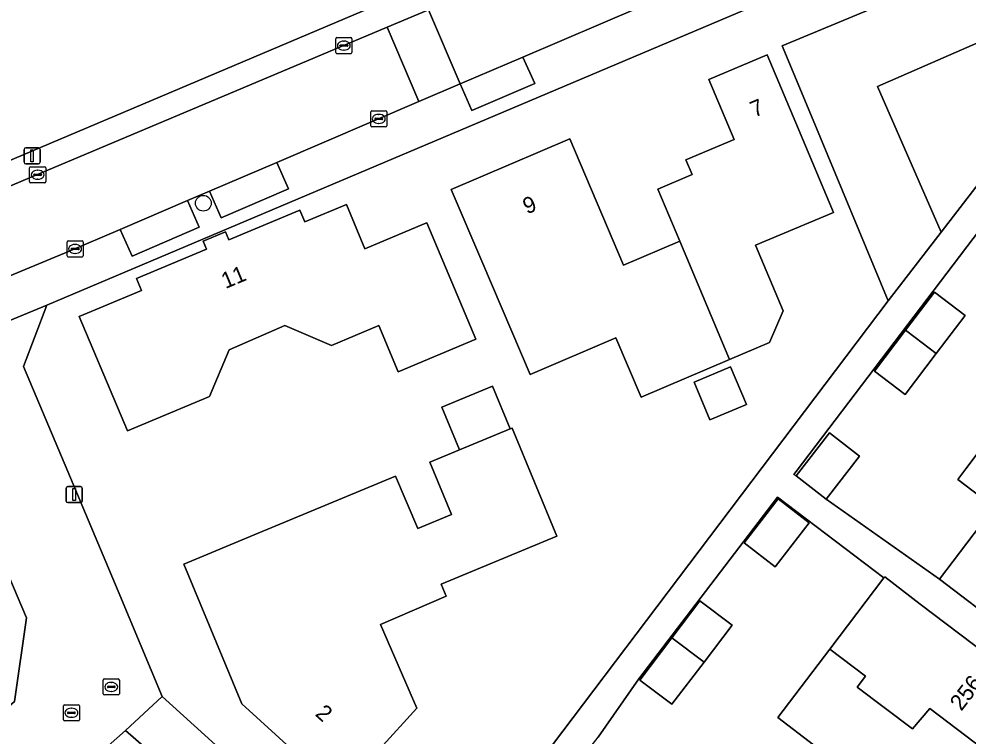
# Model space of a CAD drawing. Extents: x 158472 to 159562, y 388525 to 389606.
# Drawn here: x 158644.1 to 158703, y 388947.9 to 388992.3 of the extents above; entities that cross this region are included whole.
import ezdxf

# ---------------------------------------------------------------- set-up
doc = ezdxf.new("R2010")
doc.units = 0
for name, color, linetype in [('IMGEO_Boom', 7, 'Continuous'), ('IMGEO_Erf', 7, 'Continuous'), ('IMGEO_Kolk', 7, 'Continuous'), ('IMGEO_Lichtmast', 7, 'Continuous'), ('IMGEO_Muur', 7, 'Continuous'), ('IMGEO_Pand', 7, 'Continuous'), ('IMGEO_Pand_nummerreeks', 7, 'Continuous'), ('IMGEO_Parkeervlak_open', 7, 'Continuous'), ('IMGEO_Rijbaan_lokaal_open', 7, 'Continuous'), ('IMGEO_Rioolput', 7, 'Continuous'), ('IMGEO_Voetpad_open', 7, 'Continuous')]:
    doc.layers.add(name, color=color, linetype=linetype)

msp = doc.modelspace()

# ---------------------------------------------------------------- linework, layer by layer
at = {"layer": 'IMGEO_Boom'}
msp.add_circle((158655.518, 388980.901), 0.489, dxfattribs=at)
at = {"layer": 'IMGEO_Erf'}
for points in [[(158615.196, 388971.572), (158676.848, 388997.698), (158681.87, 389000), (158701.755, 389009.057), (158702.875, 389012.992), (158695.038, 389031.866)], [(158631.972, 388946.242), (158635.311, 388942.532), (158643.817, 388950.009), (158644.553, 388955.191), (158638.495, 388969.468), (158636.325, 388970.661), (158633.535, 388969.353), (158634.702, 388966.578), (158636.899, 388967.502), (158642.704, 388953.698), (158640.483, 388952.764), (158640.89, 388951.797), (158637.438, 388950.345), (158637.031, 388951.312), (158630.51, 388948.57), (158623.539, 388965.148), (158608.557, 388958.887), (158601.535, 388966.825), (158598.936, 388969.698), (158591.991, 388977.375), (158574.672, 388996.519), (158571.833, 389000)], [(158704.348, 389000), (158690.257, 388993.388), (158645.827, 388974.583), (158644.373, 388970.786), (158647.114, 388964.264), (158650.233, 388956.842), (158652.977, 388950.312), (158661.333, 388942.738)], [(158670.641, 388938.679), (158697.972, 388974.859), (158693.313, 388986.054), (158691.392, 388990.67), (158699.313, 388993.966), (158699.183, 388994.278), (158707.994, 388997.945)], [(158703.628, 388979.242), (158692.27, 388964.276), (158692.13, 388964.091), (158692.258, 388963.992), (158694.323, 388966.663), (158696.191, 388965.218), (158694.125, 388962.548), (158701.141, 388957.587), (158704.538, 388962.065), (158702.279, 388963.779), (158702.783, 388964.442), (158705.561, 388968.105)], [(158663.919, 388944.397), (158657.904, 388949.857), (158654.309, 388958.532), (158658.929, 388960.447), (158667.431, 388963.97), (158668.806, 388960.726), (158670.912, 388961.598), (158669.563, 388964.853), (158671.398, 388965.614), (158670.3, 388968.264), (158673.448, 388969.569), (158674.547, 388966.919), (158674.656, 388966.964), (158677.436, 388960.255), (158670.265, 388957.284), (158670.581, 388956.54), (158666.506, 388954.788), (158668.747, 388949.605), (158664.165, 388944.557)], [(158693.339, 388947.332), (158691.133, 388949.007), (158694.362, 388953.259), (158697.71, 388957.667), (158691.114, 388962.677), (158682.506, 388951.424), (158679.984, 388947.802)], [(158658.589, 388941.335), (158650.686, 388948.203), (158630.856, 388930.685)]]:
    msp.add_lwpolyline(points, dxfattribs=at)
for points in [[(158708.118, 388988.02), (158703.989, 388991.059), (158697.306, 388988.133), (158701.259, 388979.105)], [(158692.401, 388985.487), (158694.575, 388980.329), (158689.747, 388978.294), (158691.462, 388974.225), (158690.612, 388972.258), (158688.139, 388971.204), (158682.665, 388968.87), (158681.095, 388972.554), (158675.772, 388970.286), (158672.841, 388977.162), (158670.881, 388981.761), (158678.231, 388984.894), (158681.566, 388977.07), (158685.046, 388978.553), (158683.692, 388981.782), (158685.815, 388982.677), (158685.427, 388983.598), (158688.425, 388984.862), (158686.859, 388988.576), (158690.459, 388990.094)], [(158665.538, 388978.08), (158669.218, 388979.623), (158669.384, 388979.693), (158672.411, 388972.476), (158667.594, 388970.456), (158666.395, 388973.314), (158663.475, 388972.09), (158660.574, 388973.32), (158657.121, 388971.823), (158655.899, 388968.921), (158650.81, 388966.787), (158647.833, 388973.884), (158651.685, 388975.5), (158651.373, 388976.243), (158655.711, 388978.063), (158655.505, 388978.555), (158656.893, 388979.137), (158657.106, 388978.629), (158661.504, 388980.474), (158661.808, 388979.749), (158664.385, 388980.83)], [(158700.951, 388971.589), (158699.019, 388969.041), (158697.115, 388970.486), (158699.049, 388973.033), (158700.836, 388975.386), (158702.738, 388973.942)], [(158689.181, 388968.423), (158686.921, 388967.471), (158685.938, 388969.808), (158688.198, 388970.76)], [(158691.141, 388962.571), (158693.069, 388961.09), (158690.968, 388958.355), (158689.04, 388959.836)], [(158684.562, 388953.965), (158686.294, 388956.257), (158688.294, 388954.746), (158686.562, 388952.453), (158684.556, 388949.836), (158682.574, 388951.334)]]:
    msp.add_lwpolyline(points, close=True, dxfattribs=at)
at = {"layer": 'IMGEO_Kolk'}
for p, q in [((158663.73, 388990.249), (158663.73, 388991.101)), ((158663.805, 388991.175), (158664.657, 388991.175)), ((158663.989, 388990.669), (158663.989, 388990.681)), ((158664.032, 388990.718), (158664.43, 388990.718)), ((158664.218, 388990.955), (158664.243, 388990.955)), ((158664.473, 388990.681), (158664.473, 388990.669)), ((158664.731, 388991.101), (158664.731, 388990.249)), ((158664.657, 388990.175), (158663.805, 388990.175)), ((158664.427, 388990.632), (158664.029, 388990.632)), ((158664.241, 388990.395), (158664.216, 388990.395)), ((158665.895, 388985.708), (158665.895, 388986.56)), ((158665.97, 388986.634), (158666.822, 388986.634)), ((158666.896, 388986.56), (158666.896, 388985.708)), ((158666.154, 388986.128), (158666.154, 388986.14)), ((158666.592, 388986.091), (158666.194, 388986.091)), ((158666.197, 388986.177), (158666.595, 388986.177)), ((158666.383, 388986.414), (158666.408, 388986.414)), ((158666.638, 388986.14), (158666.638, 388986.128)), ((158666.822, 388985.634), (158665.97, 388985.634)), ((158666.406, 388985.854), (158666.381, 388985.854)), ((158644.753, 388982.243), (158644.753, 388983.095)), ((158644.828, 388983.169), (158645.68, 388983.169)), ((158645.754, 388983.095), (158645.754, 388982.243)), ((158645.012, 388982.663), (158645.012, 388982.675)), ((158645.45, 388982.626), (158645.052, 388982.626)), ((158645.055, 388982.712), (158645.453, 388982.712)), ((158645.241, 388982.949), (158645.266, 388982.949)), ((158645.496, 388982.675), (158645.496, 388982.663)), ((158645.68, 388982.169), (158644.828, 388982.169)), ((158645.264, 388982.389), (158645.239, 388982.389)), ((158647.073, 388977.642), (158647.073, 388978.494)), ((158647.148, 388978.568), (158648, 388978.568)), ((158647.561, 388978.348), (158647.586, 388978.348)), ((158648.074, 388978.494), (158648.074, 388977.642)), ((158647.332, 388978.062), (158647.332, 388978.074)), ((158647.77, 388978.025), (158647.372, 388978.025)), ((158647.375, 388978.111), (158647.773, 388978.111)), ((158647.584, 388977.788), (158647.559, 388977.788)), ((158647.816, 388978.074), (158647.816, 388978.062)), ((158648, 388977.568), (158647.148, 388977.568)), ((158646.843, 388948.882), (158646.843, 388949.734)), ((158646.918, 388949.808), (158647.77, 388949.808)), ((158647.331, 388949.588), (158647.356, 388949.588)), ((158647.844, 388949.734), (158647.844, 388948.882)), ((158647.102, 388949.302), (158647.102, 388949.314)), ((158647.54, 388949.265), (158647.142, 388949.265)), ((158647.145, 388949.351), (158647.543, 388949.351)), ((158647.354, 388949.028), (158647.329, 388949.028)), ((158647.586, 388949.314), (158647.586, 388949.302)), ((158647.77, 388948.808), (158646.918, 388948.808))]:
    msp.add_line(p, q, dxfattribs=at)
for points in [[(158663.73, 388990.249), (158663.73, 388991.101)], [(158663.805, 388991.175), (158664.657, 388991.175)], [(158664.731, 388991.101), (158664.731, 388990.249)], [(158664.657, 388990.175), (158663.805, 388990.175)], [(158665.895, 388985.708), (158665.895, 388986.56)], [(158665.97, 388986.634), (158666.822, 388986.634)], [(158666.896, 388986.56), (158666.896, 388985.708)], [(158666.822, 388985.634), (158665.97, 388985.634)], [(158644.753, 388982.243), (158644.753, 388983.095)], [(158644.828, 388983.169), (158645.68, 388983.169)], [(158645.754, 388983.095), (158645.754, 388982.243)], [(158645.68, 388982.169), (158644.828, 388982.169)], [(158647.073, 388977.642), (158647.073, 388978.494)], [(158647.148, 388978.568), (158648, 388978.568)], [(158648.074, 388978.494), (158648.074, 388977.642)], [(158648, 388977.568), (158647.148, 388977.568)], [(158646.843, 388948.882), (158646.843, 388949.734)], [(158646.918, 388949.808), (158647.77, 388949.808)], [(158647.844, 388949.734), (158647.844, 388948.882)], [(158647.77, 388948.808), (158646.918, 388948.808)]]:
    msp.add_lwpolyline(points, dxfattribs=at)
for centre, radius, start, end in [((158663.807, 388991.099), 0.0765, 91.55205, 178.44795), ((158663.807, 388991.099), 0.0765, 91.55205, 178.44795), ((158664.029, 388990.678), 0.0403, 85.87752, 175.75265), ((158664.026, 388990.668), 0.0366, 178.93798, 274.71019), ((158664.43, 388990.675), 0.043, 264.86636, 352.45326), ((158664.434, 388990.68), 0.0386, 1.73085, 96.63898), ((158664.655, 388991.099), 0.0765, 1.55205, 88.44795), ((158664.655, 388991.099), 0.0765, 1.55205, 88.44795), ((158663.807, 388990.251), 0.0765, 181.55205, 268.44795), ((158663.807, 388990.251), 0.0765, 181.55205, 268.44795), ((158664.655, 388990.251), 0.0765, 271.55205, 358.44795), ((158664.655, 388990.251), 0.0765, 271.55205, 358.44795), ((158665.972, 388986.558), 0.0765, 91.55205, 178.44795), ((158665.972, 388986.558), 0.0765, 91.55205, 178.44795), ((158666.82, 388986.558), 0.0765, 1.55205, 88.44795), ((158666.82, 388986.558), 0.0765, 1.55205, 88.44795), ((158666.194, 388986.137), 0.0403, 85.87752, 175.75265), ((158666.191, 388986.127), 0.0366, 178.93798, 274.71019), ((158666.595, 388986.134), 0.043, 264.86636, 352.45326), ((158666.599, 388986.139), 0.0386, 1.73085, 96.63898), ((158665.972, 388985.71), 0.0765, 181.55205, 268.44795), ((158665.972, 388985.71), 0.0765, 181.55205, 268.44795), ((158666.82, 388985.71), 0.0765, 271.55205, 358.44795), ((158666.82, 388985.71), 0.0765, 271.55205, 358.44795), ((158644.83, 388983.093), 0.0765, 91.55205, 178.44795), ((158644.83, 388983.093), 0.0765, 91.55205, 178.44795), ((158645.678, 388983.093), 0.0765, 1.55205, 88.44795), ((158645.678, 388983.093), 0.0765, 1.55205, 88.44795), ((158645.052, 388982.672), 0.0403, 85.87752, 175.75265), ((158645.049, 388982.662), 0.0366, 178.93798, 274.71019), ((158645.453, 388982.669), 0.043, 264.86636, 352.45326), ((158645.457, 388982.674), 0.0386, 1.73085, 96.63898), ((158644.83, 388982.245), 0.0765, 181.55205, 268.44795), ((158644.83, 388982.245), 0.0765, 181.55205, 268.44795), ((158645.678, 388982.245), 0.0765, 271.55205, 358.44795), ((158645.678, 388982.245), 0.0765, 271.55205, 358.44795), ((158647.15, 388978.492), 0.0765, 91.55205, 178.44795), ((158647.15, 388978.492), 0.0765, 91.55205, 178.44795), ((158647.998, 388978.492), 0.0765, 1.55205, 88.44795), ((158647.998, 388978.492), 0.0765, 1.55205, 88.44795), ((158647.372, 388978.071), 0.0403, 85.87752, 175.75265), ((158647.369, 388978.061), 0.0366, 178.93798, 274.71019), ((158647.773, 388978.068), 0.043, 264.86636, 352.45326), ((158647.777, 388978.073), 0.0386, 1.73085, 96.63898), ((158647.15, 388977.644), 0.0765, 181.55205, 268.44795), ((158647.15, 388977.644), 0.0765, 181.55205, 268.44795), ((158647.998, 388977.644), 0.0765, 271.55205, 358.44795), ((158647.998, 388977.644), 0.0765, 271.55205, 358.44795), ((158646.92, 388949.732), 0.0765, 91.55205, 178.44795), ((158646.92, 388949.732), 0.0765, 91.55205, 178.44795), ((158647.768, 388949.732), 0.0765, 1.55205, 88.44795), ((158647.768, 388949.732), 0.0765, 1.55205, 88.44795), ((158646.92, 388948.884), 0.0765, 181.55205, 268.44795), ((158646.92, 388948.884), 0.0765, 181.55205, 268.44795), ((158647.142, 388949.311), 0.0403, 85.87752, 175.75265), ((158647.139, 388949.301), 0.0366, 178.93798, 274.71019), ((158647.543, 388949.308), 0.043, 264.86636, 352.45326), ((158647.547, 388949.313), 0.0386, 1.73085, 96.63898), ((158647.768, 388948.884), 0.0765, 271.55205, 358.44795), ((158647.768, 388948.884), 0.0765, 271.55205, 358.44795)]:
    msp.add_arc(centre, radius, start, end, dxfattribs=at)
for centre, major_axis, ratio, start_param, end_param in [((158664.217, 388990.675), (-0.387, 0.002), 0.722429, 4.712389, 7.853982), ((158664.242, 388990.675), (-0.39, 0.002), 0.717154, 1.570796, 4.712389), ((158666.382, 388986.134), (-0.387, 0.002), 0.722429, 4.712389, 7.853982), ((158666.407, 388986.134), (-0.39, 0.002), 0.717154, 1.570796, 4.712389), ((158645.24, 388982.669), (-0.387, 0.002), 0.722429, 4.712389, 7.853982), ((158645.265, 388982.669), (-0.39, 0.002), 0.717154, 1.570796, 4.712389), ((158647.56, 388978.068), (-0.387, 0.002), 0.722429, 4.712389, 7.853982), ((158647.585, 388978.068), (-0.39, 0.002), 0.717154, 1.570796, 4.712389), ((158647.33, 388949.308), (-0.387, 0.002), 0.722429, 4.712389, 7.853982), ((158647.355, 388949.308), (-0.39, 0.002), 0.717154, 1.570796, 4.712389)]:
    msp.add_ellipse(centre, major_axis=major_axis, ratio=ratio, start_param=start_param, end_param=end_param, dxfattribs=at)
at = {"layer": 'IMGEO_Lichtmast'}
for p, q in [((158644.409, 388983.442), (158644.409, 388984.242)), ((158644.409, 388984.242), (158644.409, 388983.442)), ((158644.509, 388984.342), (158645.299, 388984.342)), ((158645.299, 388984.342), (158644.509, 388984.342)), ((158645.399, 388984.242), (158645.399, 388983.442)), ((158645.399, 388983.442), (158645.399, 388984.242)), ((158645.299, 388983.342), (158644.509, 388983.342)), ((158644.509, 388983.342), (158645.299, 388983.342)), ((158647.019, 388962.437), (158647.019, 388963.237)), ((158647.019, 388963.237), (158647.019, 388962.437)), ((158647.119, 388963.337), (158647.909, 388963.337)), ((158647.909, 388963.337), (158647.119, 388963.337)), ((158648.009, 388963.237), (158648.009, 388962.437)), ((158648.009, 388962.437), (158648.009, 388963.237)), ((158647.909, 388962.337), (158647.119, 388962.337)), ((158647.119, 388962.337), (158647.909, 388962.337))]:
    msp.add_line(p, q, dxfattribs=at)
for points in [[(158644.829, 388984.217), (158644.979, 388984.217), (158644.979, 388983.467), (158644.829, 388983.467), (158644.829, 388984.217)], [(158647.439, 388963.212), (158647.589, 388963.212), (158647.589, 388962.462), (158647.439, 388962.462), (158647.439, 388963.212)]]:
    msp.add_lwpolyline(points, dxfattribs=at)
for centre, start, end in [((158644.509, 388984.242), 90, 180), ((158644.509, 388984.242), 90, 180), ((158645.299, 388984.242), 0, 90), ((158645.299, 388984.242), 360, 90), ((158644.509, 388983.442), 180, 270), ((158644.509, 388983.442), 180, 270), ((158645.299, 388983.442), 270, 0), ((158645.299, 388983.442), 270, 0), ((158647.119, 388963.237), 90, 180), ((158647.119, 388963.237), 90, 180), ((158647.909, 388963.237), 0, 90), ((158647.909, 388963.237), 360, 90), ((158647.119, 388962.437), 180, 270), ((158647.119, 388962.437), 180, 270), ((158647.909, 388962.437), 270, 0), ((158647.909, 388962.437), 270, 0)]:
    msp.add_arc(centre, 0.1, start, end, dxfattribs=at)
at = {"layer": 'IMGEO_Muur'}
msp.add_lwpolyline([(158650.233, 388956.842), (158647.114, 388964.264)], dxfattribs=at)
at = {"layer": 'IMGEO_Pand'}
for points in [[(158693.313, 388986.054), (158697.972, 388974.859), (158701.259, 388979.105), (158697.306, 388988.133), (158703.989, 388991.059), (158708.118, 388988.02), (158713.764, 388995.692), (158711.928, 389000), (158711.887, 389000.094), (158711.662, 389000), (158707.807, 388998.396), (158707.994, 388997.945), (158699.183, 388994.278), (158699.313, 388993.966), (158691.392, 388990.67)], [(158685.046, 388978.553), (158688.139, 388971.204), (158690.612, 388972.258), (158691.462, 388974.225), (158689.747, 388978.294), (158694.575, 388980.329), (158692.401, 388985.487), (158690.459, 388990.094), (158686.859, 388988.576), (158688.425, 388984.862), (158685.427, 388983.598), (158685.815, 388982.677), (158683.692, 388981.782)], [(158685.046, 388978.553), (158681.566, 388977.07), (158678.231, 388984.894), (158670.881, 388981.761), (158672.841, 388977.162), (158675.772, 388970.286), (158681.095, 388972.554), (158682.665, 388968.87), (158688.139, 388971.204)], [(158664.385, 388980.83), (158661.808, 388979.749), (158661.504, 388980.474), (158657.106, 388978.629), (158656.893, 388979.137), (158655.505, 388978.555), (158655.711, 388978.063), (158651.373, 388976.243), (158651.685, 388975.5), (158647.833, 388973.884), (158650.81, 388966.787), (158655.899, 388968.921), (158657.121, 388971.823), (158660.574, 388973.32), (158663.475, 388972.09), (158666.395, 388973.314), (158667.594, 388970.456), (158672.411, 388972.476), (158669.384, 388979.693), (158669.218, 388979.623), (158665.538, 388978.08)], [(158699.049, 388973.033), (158699.637, 388972.587), (158700.951, 388971.589), (158702.738, 388973.942), (158700.836, 388975.386)], [(158700.951, 388971.589), (158699.637, 388972.587), (158699.049, 388973.033), (158697.115, 388970.486), (158699.019, 388969.041)], [(158685.938, 388969.808), (158686.921, 388967.471), (158689.181, 388968.423), (158688.198, 388970.76)], [(158670.3, 388968.264), (158671.398, 388965.614), (158674.547, 388966.919), (158673.448, 388969.569)], [(158705.561, 388968.105), (158702.783, 388964.442), (158702.279, 388963.779), (158704.538, 388962.065), (158705.042, 388962.729), (158708.47, 388960.13), (158707.46, 388958.75), (158710.828, 388956.195), (158713.011, 388959.072), (158714.257, 388958.127), (158715.841, 388960.214), (158707.811, 388966.38), (158705.811, 388967.916)], [(158666.506, 388954.788), (158670.581, 388956.54), (158670.265, 388957.284), (158677.436, 388960.255), (158674.656, 388966.964), (158674.547, 388966.919), (158671.398, 388965.614), (158669.563, 388964.853), (158670.912, 388961.598), (158668.806, 388960.726), (158667.431, 388963.97), (158658.929, 388960.447), (158654.309, 388958.532), (158657.904, 388949.857), (158663.919, 388944.397), (158661.926, 388942.201), (158668.457, 388936.273), (158670.641, 388938.679), (158664.165, 388944.557), (158668.747, 388949.605)], [(158692.258, 388963.992), (158694.125, 388962.548), (158696.191, 388965.218), (158694.323, 388966.663)], [(158693.069, 388961.09), (158691.141, 388962.571), (158689.04, 388959.836), (158690.968, 388958.355)], [(158704.538, 388962.065), (158701.141, 388957.587), (158705.222, 388954.49), (158709.206, 388951.468), (158710.765, 388953.523), (158709.518, 388954.468), (158710.828, 388956.195), (158707.46, 388958.75), (158708.47, 388960.13), (158705.042, 388962.729)], [(158704.021, 388952.97), (158699.962, 388956.053), (158697.756, 388957.728), (158697.71, 388957.667), (158694.362, 388953.259), (158696.568, 388951.584), (158696.053, 388950.906), (158699.47, 388948.31), (158700.56, 388949.57), (158703.893, 388947.028), (158705.054, 388948.557), (158706.255, 388947.644), (158707.957, 388949.886), (158708.003, 388949.946)], [(158684.562, 388953.965), (158686.562, 388952.453), (158688.294, 388954.746), (158686.294, 388956.257)], [(158686.562, 388952.453), (158684.562, 388953.965), (158682.574, 388951.334), (158684.556, 388949.836)], [(158693.339, 388947.332), (158701.374, 388941.16), (158702.819, 388943.062), (158701.59, 388943.995), (158703.893, 388947.028), (158700.56, 388949.57), (158699.47, 388948.31), (158696.053, 388950.906), (158696.568, 388951.584), (158694.362, 388953.259), (158691.133, 388949.007)]]:
    msp.add_lwpolyline(points, close=True, dxfattribs=at)
at = {"layer": 'IMGEO_Parkeervlak_open'}
for points in [[(158671.441, 388988.302), (158672.165, 388986.645), (158676.06, 388988.323), (158675.334, 388989.969)], [(158660.069, 388983.434), (158655.909, 388981.653), (158656.619, 388980.005), (158660.79, 388981.791)], [(158650.371, 388979.282), (158651.107, 388977.626), (158655.253, 388979.425), (158654.536, 388981.065)]]:
    msp.add_lwpolyline(points, close=True, dxfattribs=at)
at = {"layer": 'IMGEO_Rijbaan_lokaal_open'}
for points in [[(158716.887, 389008.886), (158720.963, 389010.783), (158722.372, 389011.439), (158726.454, 389013.362), (158727.832, 389014.007), (158731.934, 389015.926), (158732.275, 389016.087), (158730.105, 389020.689), (158714.806, 389013.493), (158701.31, 389007.145), (158698.385, 389005.769), (158685.84, 389000), (158685.513, 388999.85), (158677.486, 388996.27), (158669.486, 388992.898), (158671.441, 388988.302), (158675.334, 388989.969), (158682.574, 388993.068), (158689.479, 388996.098), (158692.481, 388997.501), (158696.565, 388999.409), (158697.829, 389000)], [(158671.441, 388988.302), (158669.486, 388992.898), (158666.906, 388991.81), (158668.877, 388987.204)], [(158626.342, 388974.726), (158628.268, 388970.079), (158632.221, 388971.716), (158647.156, 388977.906), (158650.371, 388979.282), (158654.536, 388981.065), (158655.909, 388981.653), (158660.069, 388983.434), (158668.877, 388987.204), (158666.906, 388991.81)], [(158622.26, 388937.559), (158619.491, 388939.185), (158614.921, 388936.317), (158622.236, 388925.062), (158622.414, 388920.896), (158625.259, 388916.882), (158631.449, 388920.965), (158629.6, 388923.624), (158630.856, 388930.685), (158650.686, 388948.203), (158652.977, 388950.312), (158650.233, 388956.842), (158647.114, 388964.264), (158644.373, 388970.786), (158645.827, 388974.583), (158636.325, 388970.661), (158638.495, 388969.468), (158644.553, 388955.191), (158643.817, 388950.009), (158635.311, 388942.532), (158631.972, 388946.242)]]:
    msp.add_lwpolyline(points, close=True, dxfattribs=at)
for points in [[(158698.385, 389005.769), (158701.31, 389007.145), (158701.755, 389009.057), (158681.87, 389000), (158676.848, 388997.698), (158615.196, 388971.572)], [(158613.777, 388969.44), (158623.761, 388973.64), (158626.342, 388974.726), (158666.906, 388991.81), (158669.486, 388992.898), (158677.486, 388996.27), (158685.513, 388999.85), (158685.84, 389000), (158698.385, 389005.769)]]:
    msp.add_lwpolyline(points, dxfattribs=at)
msp.add_arc((149457.273, 396017.299), 11648.266, 322.3566392, 322.8040999, dxfattribs=at)
at = {"layer": 'IMGEO_Rioolput'}
for p, q in [((158649.314, 388950.488), (158649.314, 388951.34)), ((158649.389, 388951.414), (158650.241, 388951.414)), ((158650.315, 388951.34), (158650.315, 388950.488)), ((158649.573, 388950.908), (158649.573, 388950.92)), ((158650.011, 388950.871), (158649.613, 388950.871)), ((158649.616, 388950.957), (158650.014, 388950.957)), ((158649.825, 388950.634), (158649.8, 388950.634)), ((158649.802, 388951.194), (158649.827, 388951.194)), ((158650.057, 388950.92), (158650.057, 388950.908)), ((158650.241, 388950.414), (158649.389, 388950.414))]:
    msp.add_line(p, q, dxfattribs=at)
for points in [[(158649.314, 388950.488), (158649.314, 388951.34)], [(158649.389, 388951.414), (158650.241, 388951.414)], [(158650.315, 388951.34), (158650.315, 388950.488)], [(158650.241, 388950.414), (158649.389, 388950.414)]]:
    msp.add_lwpolyline(points, dxfattribs=at)
for centre, radius, start, end in [((158649.391, 388951.338), 0.0765, 91.55205, 178.44795), ((158649.391, 388951.338), 0.0765, 91.55205, 178.44795), ((158650.239, 388951.338), 0.0765, 1.55205, 88.44795), ((158650.239, 388951.338), 0.0765, 1.55205, 88.44795), ((158649.613, 388950.917), 0.0403, 85.87752, 175.75265), ((158649.61, 388950.907), 0.0366, 178.93798, 274.71019), ((158650.014, 388950.914), 0.043, 264.86636, 352.45326), ((158650.018, 388950.919), 0.0386, 1.73085, 96.63898), ((158649.391, 388950.49), 0.0765, 181.55205, 268.44795), ((158649.391, 388950.49), 0.0765, 181.55205, 268.44795), ((158650.239, 388950.49), 0.0765, 271.55205, 358.44795), ((158650.239, 388950.49), 0.0765, 271.55205, 358.44795)]:
    msp.add_arc(centre, radius, start, end, dxfattribs=at)
for centre, major_axis, ratio, start_param, end_param in [((158649.801, 388950.914), (-0.387, 0.002), 0.722429, 4.712389, 7.853982), ((158649.826, 388950.914), (-0.39, 0.002), 0.717154, 1.570796, 4.712389)]:
    msp.add_ellipse(centre, major_axis=major_axis, ratio=ratio, start_param=start_param, end_param=end_param, dxfattribs=at)
at = {"layer": 'IMGEO_Voetpad_open'}
for points in [[(158603.002, 388969.004), (158600.876, 388971.386), (158599.538, 388970.215), (158598.936, 388969.698), (158601.535, 388966.825), (158608.557, 388958.887), (158623.539, 388965.148), (158628.277, 388967.141), (158633.535, 388969.353), (158636.325, 388970.661), (158645.827, 388974.583), (158690.257, 388993.388), (158704.348, 389000), (158711.965, 389003.575), (158727.129, 389010.69), (158738.552, 389016.051)], [(158716.887, 389008.886), (158697.829, 389000), (158696.565, 388999.409), (158697.316, 388997.795), (158693.26, 388995.84), (158692.481, 388997.501), (158689.479, 388996.098), (158682.574, 388993.068), (158675.334, 388989.969), (158676.06, 388988.323), (158672.165, 388986.645), (158671.441, 388988.302), (158668.877, 388987.204), (158660.069, 388983.434), (158660.79, 388981.791), (158656.619, 388980.005), (158655.909, 388981.653), (158654.536, 388981.065), (158655.253, 388979.425), (158651.107, 388977.626), (158650.371, 388979.282), (158647.156, 388977.906), (158632.221, 388971.716)], [(158708.118, 388988.02), (158701.259, 388979.105), (158697.972, 388974.859), (158670.641, 388938.679)], [(158705.222, 388954.49), (158701.141, 388957.587), (158694.125, 388962.548), (158692.258, 388963.992), (158692.13, 388964.091), (158692.27, 388964.276), (158703.628, 388979.242)], [(158672.25, 388933.753), (158670.484, 388935.185), (158672.497, 388937.667), (158676.141, 388942.675), (158676.073, 388942.727), (158678.094, 388945.349), (158679.984, 388947.802), (158682.506, 388951.424), (158691.114, 388962.677), (158697.71, 388957.667), (158697.756, 388957.728), (158699.962, 388956.053), (158704.021, 388952.97)], [(158661.333, 388942.738), (158652.977, 388950.312), (158650.686, 388948.203), (158658.589, 388941.335)]]:
    msp.add_lwpolyline(points, dxfattribs=at)
msp.add_arc((149457.273, 396017.299), 11648.266, 322.3566392, 322.8040999, dxfattribs=at)

# ---------------------------------------------------------------- texts
at = {"layer": 'IMGEO_Pand_nummerreeks'}
for s, rotation, p in [('7', 22.86353, (158689.68, 388986.206)), ('9', 23.08654, (158675.589, 388980.203)), ('11', 22.74871, (158656.894, 388975.581)), ('256', 52.79233, (158702.508, 388949.37)), ('2', 317.76728, (158662.4, 388949.179))]:
    msp.add_text(s, height=1, rotation=rotation, dxfattribs=at).set_placement(p)

doc.saveas('drawing.dxf')
